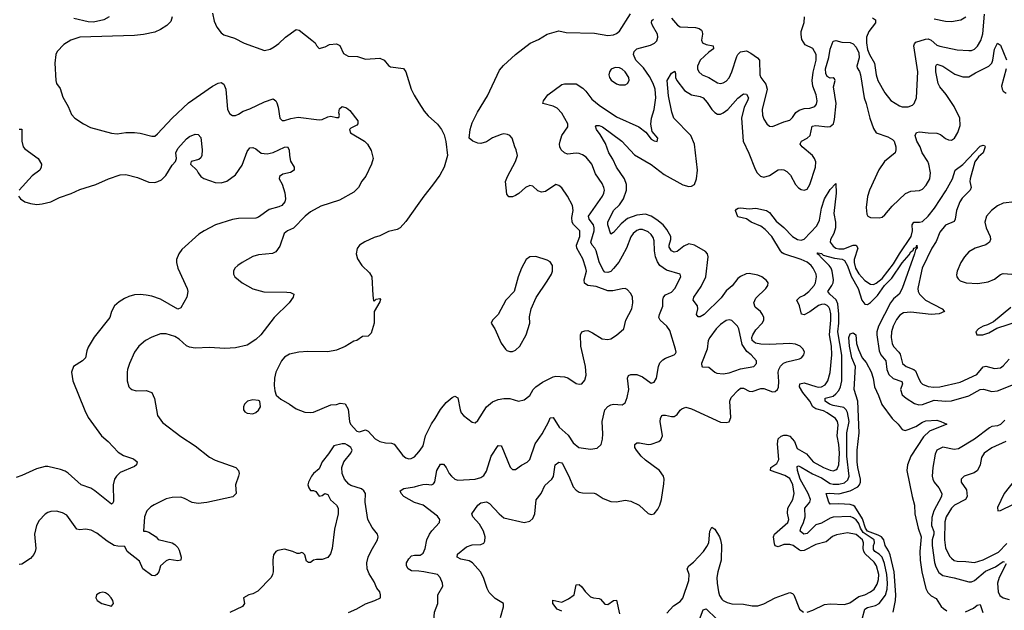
# Model space of a CAD drawing. Header units: inches. Extents: x 1843162 to 1959474, y 907081 to 1016326.
# Tile 484 of 656: x 1917234 to 1924057, y 985123 to 989211. Entities that reach past the tile are written whole.
import ezdxf

# ---------------------------------------------------------------- set-up
doc = ezdxf.new("R2010")
doc.units = ezdxf.units.IN
doc.header["$MEASUREMENT"] = 0
doc.layers.add('B9918', color=7, linetype='Continuous')
doc.layers.add('B9928', color=7, linetype='Continuous')

msp = doc.modelspace()

# ---------------------------------------------------------------- linework, layer by layer
at = {"layer": 'B9918', "color": 5}
for points, elevation in [([(1918291.3, 989230), (1918281, 989199), (1918253.4, 989170), (1918210, 989142.7), (1918170, 989125.3), (1918092.2, 989107.8), (1918030, 989101.9), (1917650, 989090.6), (1917587.7, 989070), (1917541, 989039), (1917493, 988990), (1917484.2, 988970), (1917478.5, 988910), (1917484.4, 988790), (1917490.5, 988770), (1917514.6, 988734.6), (1917533.7, 988673.7), (1917570.3, 988610.3), (1917593.5, 988553.5), (1917617.3, 988530), (1917677.3, 988490), (1917725.1, 988465.1), (1917870, 988425.7), (1917910, 988420.3), (1917970, 988428.9), (1918029, 988429), (1918070, 988424.9), (1918150, 988404.9), (1918170, 988404.9), (1918190, 988420.7), (1918291.3, 988530), (1918404.6, 988635.4), (1918570, 988750.3), (1918610, 988771.7), (1918630, 988777), (1918650, 988763.8), (1918662.3, 988730), (1918675.3, 988590), (1918690, 988558.8), (1918710, 988547.7), (1918730, 988548.2), (1918750, 988555.8), (1918783.4, 988576.6), (1918830, 988594), (1918930, 988642.8), (1918990, 988662.4), (1919008.9, 988648.9), (1919016.4, 988636.4), (1919025.9, 988605.9), (1919037.6, 988530), (1919052.4, 988512.4), (1919070, 988512), (1919112.7, 988527.3), (1919164.5, 988535.5), (1919310, 988517.6), (1919330, 988519.1), (1919370, 988539.1), (1919390, 988542.9), (1919430, 988533.4), (1919445.6, 988534.4), (1919450.6, 988549.4), (1919445.9, 988565.9), (1919450, 988594.3), (1919470, 988610.1), (1919499.6, 988599.6), (1919522.8, 988582.8), (1919577.1, 988510), (1919577, 988490), (1919570, 988479.8), (1919530, 988460.5), (1919519.5, 988450), (1919527.4, 988427.4), (1919622.8, 988370), (1919644.9, 988350), (1919670, 988304.7), (1919683.8, 988250), (1919673, 988210), (1919631.9, 988128.1), (1919606.1, 988093.9), (1919583, 988050), (1919550, 988017.6), (1919450, 987961.7), (1919321, 987919), (1919250, 987880.4), (1919213.1, 987850), (1919131.8, 987768.2), (1919090.7, 987750), (1919066.4, 987730), (1919036.7, 987643.3), (1919010, 987603.5), (1918987, 987593), (1918890, 987582.9), (1918850, 987571.6), (1918776, 987530), (1918746, 987510), (1918726, 987490), (1918716, 987470), (1918716, 987450), (1918726, 987430), (1918776, 987390), (1918850, 987348.2), (1918925.9, 987325.9), (1919085.5, 987325.5), (1919110, 987321.6), (1919133.4, 987310), (1919130.4, 987290), (1919101.3, 987250), (1918997.6, 987150), (1918905.2, 987030), (1918870, 986996), (1918810, 986956.8), (1918730, 986939.4), (1918655.3, 986935.3), (1918550, 986941.3), (1918450, 986938), (1918410, 986944.2), (1918390, 986953.6), (1918340.1, 987000.1), (1918310, 987017.6), (1918250, 987036.9), (1918210, 987035.6), (1918150, 987014), (1918107.3, 986990), (1918060.5, 986950), (1918030.3, 986909.7), (1917994.9, 986830), (1917980.5, 986790), (1917978, 986770), (1917979.1, 986710), (1917990.5, 986670.5), (1917999.1, 986659.1), (1918010.5, 986650.5), (1918042, 986642), (1918110, 986644.9), (1918150, 986630.8), (1918167.9, 986587.9), (1918188.2, 986470), (1918223.4, 986423.4), (1918350, 986325.5), (1918450, 986260.4), (1918550, 986183.7), (1918590, 986162), (1918731.9, 986111.9), (1918751, 986090), (1918754.8, 986070), (1918750.8, 986050), (1918730.7, 985990), (1918733.4, 985930), (1918712, 985908), (1918530, 985868.2), (1918470, 985863), (1918430, 985869.6), (1918377.5, 985897.5), (1918350, 985906.3), (1918290, 985903.9), (1918250, 985894), (1918166.6, 985853.4), (1918142.3, 985837.7), (1918115.6, 985810), (1918099.1, 985770), (1918091.3, 985671.3), (1918108.7, 985671.3), (1918130, 985663.8), (1918180.7, 985630), (1918193.4, 985613.4), (1918290, 985590.7), (1918310, 985578.8), (1918330, 985557.3), (1918339, 985539), (1918352.2, 985490), (1918350, 985469), (1918330, 985464.5), (1918270, 985473.6), (1918250, 985465.6), (1918210.5, 985430), (1918199.5, 985390), (1918185.5, 985370), (1918170, 985362.3), (1918150, 985363.1), (1918088.3, 985410), (1918063.8, 985463.8), (1917978.4, 985530), (1917964, 985564), (1917914.4, 985565.6), (1917890, 985570.9), (1917840.7, 985600.7), (1917770, 985655.6), (1917730, 985677.2), (1917690, 985684), (1917650, 985678.7), (1917630, 985685.1), (1917560.5, 985780.5), (1917530, 985798), (1917490, 985807.8), (1917450, 985807.6), (1917430, 985799.6), (1917410, 985787.3), (1917370, 985743.7), (1917352, 985710), (1917336.5, 985650), (1917347, 985550), (1917342.6, 985530), (1917332.3, 985507.7), (1917310, 985482), (1917250, 985442.9), (1917230, 985440.7)], 540), ([(1917854.8, 989230), (1917817.3, 989210), (1917745.9, 989194.1), (1917710, 989196.1), (1917610, 989218.8)], 520), ([(1918570, 989256), (1918581.2, 989201.2), (1918599.6, 989159.6), (1918630, 989120.7), (1918650, 989104.9), (1918723.4, 989083.4), (1918790, 989047.3), (1918930, 988997.3), (1918970, 989007.7), (1918997.7, 989022.3), (1919030, 989044.9), (1919077.2, 989090), (1919150, 989144), (1919170, 989139.1), (1919258.8, 989070), (1919281, 989050), (1919290, 989032), (1919310, 989012), (1919350, 989024), (1919381, 989039), (1919430, 989042.8), (1919452.7, 989032.7), (1919477.8, 988977.8), (1919510, 988959), (1919576.2, 988956.2), (1919630, 988937.4), (1919730, 988945.5), (1919760.7, 988930), (1919790, 988893.4), (1919804.6, 988884.6), (1919893.4, 988873.4), (1919910.6, 988850), (1919946, 988730), (1919967.5, 988687.5), (1920000, 988635.5)], 560), ([(1917230, 988453.1), (1917250, 988453), (1917250.2, 988370.2), (1917259.5, 988330), (1917270, 988317.1), (1917362, 988250), (1917385.5, 988210), (1917383, 988190), (1917373, 988170), (1917322, 988130), (1917230.8, 988030)], 520), ([(1917226, 987990), (1917241, 987970), (1917270.8, 987950), (1917310, 987938.3), (1917352.5, 987932.5), (1917390, 987935.2), (1917450, 987949.3), (1917510, 987978.9), (1917590, 988007.5), (1917650, 988035.8), (1917761.2, 988070), (1917850, 988108.7), (1917930, 988136.9), (1917970, 988138.3), (1918050, 988119.6), (1918130, 988086.7), (1918170, 988084.7), (1918192, 988090), (1918216.6, 988103.4), (1918247.3, 988132.7), (1918290, 988204), (1918313, 988230), (1918321.6, 988250), (1918315.8, 988290), (1918330, 988318.5), (1918390, 988386.2), (1918410, 988401.8), (1918450, 988418), (1918470, 988416.3), (1918490, 988396), (1918499.6, 988310), (1918497.5, 988270), (1918490, 988255.1), (1918476.1, 988243.9), (1918423.7, 988230), (1918417.7, 988210), (1918462, 988170), (1918470.3, 988150), (1918490, 988125.7), (1918510, 988111.8), (1918590, 988082.8), (1918630, 988082.6), (1918670, 988094), (1918730, 988138), (1918775.8, 988204.2), (1918810, 988299.1), (1918830, 988323), (1918850, 988326), (1918870, 988317.1), (1918907.5, 988287.5), (1918950, 988281.8), (1918990, 988291.2), (1919070, 988328.5), (1919090, 988330.4), (1919101.3, 988310), (1919103.2, 988270), (1919111.2, 988231.2), (1919135.5, 988190), (1919137.3, 988170), (1919110, 988154), (1919058, 988142), (1919034.4, 988125.6), (1919033.4, 988110), (1919053.1, 988073.1), (1919072.5, 988012.5), (1919076.9, 987970), (1919072.3, 987950), (1919050, 987923.8), (1919030, 987914.4), (1918962.7, 987897.3), (1918890, 987843.5), (1918870, 987835.8), (1918750, 987834.8), (1918710, 987828), (1918590.4, 987790), (1918512.2, 987750), (1918474.9, 987725.1), (1918359, 987621), (1918337.5, 987590), (1918320.7, 987550), (1918320.6, 987530), (1918331, 987490), (1918394.7, 987350), (1918399.3, 987330), (1918392.4, 987290), (1918350, 987217.4), (1918330, 987207.8), (1918210, 987275.8), (1918150, 987296.5), (1918110, 987304.8), (1918070, 987309.7), (1918030, 987306.6), (1917990, 987295.6), (1917960.2, 987279.8), (1917922.6, 987257.4), (1917890.2, 987229.7), (1917870.4, 987190), (1917858.9, 987150), (1917750, 987013.6), (1917710, 986944.5), (1917699.5, 986919.5), (1917690, 986869.5), (1917670, 986849.6), (1917607.7, 986810), (1917594.4, 986770), (1917603.1, 986710), (1917684.7, 986504.7), (1917710, 986456.4), (1917801.3, 986330), (1917846.4, 986290), (1917916.2, 986216.2), (1917953, 986193), (1918022.8, 986170), (1918047.3, 986150), (1918044.9, 986130), (1918030, 986118.4), (1917930, 986075.4), (1917904.9, 986050), (1917892.4, 986030), (1917882.7, 985990), (1917885.2, 985874.8), (1917878.4, 985861.6), (1917870, 985858), (1917756, 985950), (1917727, 985967), (1917660.9, 985990), (1917570, 986071.5), (1917550, 986085.6), (1917517.7, 986097.7), (1917430, 986117.6), (1917410, 986117.6), (1917350, 986101.6), (1917250, 986055.6), (1917210, 986042.9)], 520), ([(1920000, 987941.9), (1919910, 987814.5), (1919870, 987769.6), (1919850, 987758.7), (1919790, 987744.2), (1919730, 987714.7), (1919690, 987702.4), (1919626.1, 987673.9), (1919589, 987651), (1919571.9, 987628.1), (1919566, 987590), (1919575.1, 987555.1), (1919605.5, 987510), (1919658.3, 987458.3), (1919675.5, 987430), (1919681.1, 987301.1), (1919687.1, 987267.1), (1919690, 987262), (1919704.7, 987275.3), (1919730, 987282), (1919733.4, 987273.4), (1919730, 987258), (1919690.7, 987190), (1919690.3, 987109.7), (1919670, 987042), (1919650, 987019), (1919610, 987018), (1919570.5, 986989.5), (1919550, 986985.2), (1919490.3, 986949.7), (1919430, 986922.9), (1919370, 986911.8), (1919230, 986915.1), (1919169.6, 986909.6), (1919105.1, 986894.9), (1919070, 986874), (1919048.2, 986850), (1919010.4, 986770), (1919000.5, 986730), (1918998, 986678), (1919002, 986642), (1919011.1, 986611.1), (1919044.5, 986584.5), (1919104.7, 986550), (1919150, 986517.3), (1919210, 986494), (1919250, 986490.8), (1919270, 986494.8), (1919390, 986544), (1919430, 986547.3), (1919455.3, 986555.3), (1919490, 986551.3), (1919510, 986514), (1919518.8, 986430), (1919526, 986410), (1919570, 986362), (1919590, 986358), (1919630, 986371), (1919650, 986362.8), (1919697.3, 986310), (1919730, 986290.5), (1919770, 986282.4), (1919810, 986280.4), (1919830, 986273), (1919890, 986193.4), (1919910, 986177.1), (1919930, 986170.4), (1919947.7, 986172.3), (1919970, 986186), (1920000, 986219.3)], 560), ([(1919513.6, 985106.4), (1919570, 985132), (1919630, 985166.7), (1919695.3, 985190), (1919735.3, 985210), (1919735.3, 985230), (1919729, 985250), (1919710, 985275.3), (1919690, 985319), (1919654.9, 985374.9), (1919642.4, 985410), (1919640.5, 985450), (1919649.7, 985490.3), (1919670, 985534.8), (1919714, 985610), (1919719, 985630), (1919714, 985650), (1919676.6, 985696.6), (1919647, 985750), (1919627.3, 985870), (1919629.5, 985930), (1919619.3, 985950), (1919602.7, 985962.7), (1919530, 985986.6), (1919515.6, 985995.6), (1919485.2, 986030), (1919469.2, 986070), (1919466, 986110), (1919479.3, 986150), (1919529.2, 986210), (1919539, 986230), (1919529.1, 986249.1), (1919505.6, 986265.6), (1919490, 986274), (1919470, 986275.3), (1919410, 986262), (1919374.9, 986205.1), (1919330.6, 986150), (1919310, 986102), (1919271.3, 986070), (1919256, 986050), (1919236, 986010), (1919231.6, 985991.6), (1919238, 985970), (1919250, 985952), (1919271.3, 985951.3), (1919285.4, 985945.4), (1919310, 985912), (1919330, 985918), (1919349.3, 985930.7), (1919370, 985924.7), (1919387.5, 985887.5), (1919430, 985851.3), (1919441, 985830), (1919440.7, 985790), (1919415.2, 985684.8), (1919400.7, 985550), (1919387.5, 985512.5), (1919370, 985489.2), (1919330, 985474), (1919290, 985474), (1919270, 985469.2), (1919250, 985454), (1919234.6, 985454.6), (1919222.7, 985462.7), (1919210, 985506), (1919199, 985519), (1919190, 985522), (1919170, 985515.3), (1919156.4, 985516.4), (1919126, 985530), (1919070, 985545.2), (1919023.5, 985536.5), (1919010, 985528.7), (1918994, 985506), (1918988, 985472), (1918990.7, 985389.3), (1918986.8, 985370), (1918976, 985350), (1918885.2, 985254.8), (1918850, 985237.2), (1918822, 985230), (1918786, 985210), (1918791.3, 985170), (1918778.8, 985150), (1918690, 985107)], 560), ([(1920000, 985859.4), (1919970, 985869), (1919895.4, 985910), (1919878.3, 985930), (1919871.8, 985950), (1919895.2, 985964.8), (1919970, 985976.5), (1920000, 985985.4)], 540), ([(1920000, 985392.7), (1919950, 985396.8), (1919926.2, 985410), (1919914.5, 985430), (1919914.5, 985450), (1919930, 985478.7), (1919950, 985499.1), (1919970, 985504.7), (1920000, 985504)], 540)]:
    msp.add_lwpolyline(points, dxfattribs=dict(at, elevation=elevation))
at = {"layer": 'B9918', "color": 5, "elevation": 560}
for points in [[(1918850, 986579), (1918814, 986570), (1918791.3, 986550), (1918784.7, 986530), (1918784.7, 986510), (1918795.3, 986495.3), (1918810, 986486.8), (1918850, 986482.8), (1918870, 986491), (1918890, 986506.8), (1918904, 986530), (1918898, 986570), (1918890, 986575.3)], [(1917810, 985249), (1917790, 985244), (1917766.8, 985230), (1917761, 985210), (1917771, 985190), (1917804.7, 985170), (1917870, 985151.3), (1917884, 985170), (1917879, 985190), (1917868.7, 985210), (1917848.7, 985230), (1917830, 985244)]]:
    msp.add_lwpolyline(points, close=True, dxfattribs=at)
at = {"layer": 'B9928', "color": 5}
for points, elevation in [([(1920000, 986219.3), (1920010, 986230.4), (1920030, 986260.5), (1920047.3, 986330), (1920086.8, 986413.2), (1920113.8, 986450), (1920150, 986512.6), (1920190, 986561.3), (1920230, 986596.5), (1920250, 986603.7), (1920270, 986594), (1920286.5, 986510), (1920294.6, 986490), (1920310, 986472), (1920370, 986424.9), (1920390, 986420.5), (1920410, 986435.5), (1920468.4, 986530), (1920510, 986564.7), (1920550, 986580.7), (1920590, 986588.2), (1920630, 986587.7), (1920690, 986570.4), (1920730, 986579.5), (1920769.6, 986610), (1920791.6, 986650), (1920810, 986670.4), (1920857.6, 986702.4), (1920930, 986738.4), (1920950, 986743.8), (1921010, 986739.1), (1921032, 986732), (1921090, 986693.4), (1921110, 986686.8), (1921130, 986690.7), (1921150, 986714.8), (1921159.7, 986750), (1921156, 986810), (1921122.3, 986950), (1921119.7, 987030), (1921129.5, 987050), (1921150, 987057.6), (1921170, 987058.7), (1921204.1, 987044.1), (1921270, 987002.6), (1921310, 986996.4), (1921330, 987001.6), (1921370, 987026), (1921420.7, 987070), (1921435.4, 987130), (1921475.1, 987210), (1921483.1, 987250), (1921479.7, 987290), (1921470, 987315.1), (1921444.2, 987344.2), (1921430, 987349.7), (1921410, 987348.5), (1921345.1, 987334.9), (1921310, 987333.6), (1921230, 987363.4), (1921171.5, 987371.5), (1921147.9, 987387.9), (1921146.5, 987410), (1921161, 987470), (1921157.7, 987490), (1921136.2, 987556.2), (1921093.9, 987630), (1921092.5, 987650), (1921116.5, 987710), (1921115.2, 987750), (1921072, 987792), (1921061.7, 987810), (1921059.5, 987840.5), (1921069.8, 987890), (1921065.6, 987925.6), (1921030, 987989.4), (1920990, 988046.6), (1920970, 988063.7), (1920950, 988069.5), (1920878.3, 988021.7), (1920850, 988016.5), (1920825.4, 988025.4), (1920790, 988058.5), (1920770, 988064.2), (1920738.9, 988050), (1920692.4, 988007.6), (1920670, 987993.5), (1920650, 987984), (1920624.2, 987984.2), (1920610, 988002), (1920601.2, 988090), (1920614.3, 988125.7), (1920669.6, 988230), (1920682.9, 988270), (1920675.6, 988310), (1920664.2, 988330), (1920646.6, 988390), (1920630, 988409.3), (1920615.6, 988415.6), (1920590, 988419.6), (1920570, 988416.9), (1920510, 988393.6), (1920470, 988365.6), (1920430, 988353.6), (1920410, 988356.2), (1920375.3, 988370), (1920348.7, 988390), (1920356, 988450), (1920370, 988496), (1920407.1, 988570), (1920476.1, 988683.9), (1920559.1, 988860.9), (1920586.6, 988893.4), (1920669.8, 988970.2), (1920772.7, 989047.3), (1920830, 989074), (1920890, 989110.4), (1920970, 989133.4), (1921021.7, 989121.7), (1921218.4, 989118.4), (1921310, 989102), (1921350, 989105.7), (1921370, 989115.8), (1921390, 989130.6), (1921467.7, 989252.3)], 560), ([(1920000, 985985.4), (1920026.7, 985993.3), (1920050, 985996.6), (1920088.4, 985991.6), (1920101.7, 985998.3), (1920110, 986010.8), (1920124.8, 986090), (1920150, 986133.4), (1920170, 986134.9), (1920190, 986111.7), (1920210.1, 986070.1), (1920225.8, 986050), (1920250, 986031.3), (1920270, 986022.4), (1920390, 986031.2), (1920430, 986041.8), (1920450, 986055.6), (1920470, 986085.3), (1920501, 986190), (1920550, 986263.1), (1920570, 986261.6), (1920574.2, 986254.2), (1920633.4, 986113.4), (1920650, 986098), (1920670, 986097.1), (1920711.9, 986128.1), (1920751.9, 986148.1), (1920770, 986165.5), (1920805.3, 986274.7), (1920855.4, 986344.6), (1920901.6, 986430), (1920910, 986454), (1920930, 986457.1), (1920972.1, 986390), (1921033.8, 986333.8), (1921070, 986281.5), (1921109.5, 986249.5), (1921190, 986237.2), (1921234.9, 986245.1), (1921264.2, 986270), (1921273.9, 986306.1), (1921275.9, 986344.1), (1921269.8, 986430), (1921289.7, 986510), (1921310, 986532.7), (1921330, 986544.4), (1921350, 986548.5), (1921410, 986543.7), (1921430, 986558), (1921444.4, 986595.6), (1921454.4, 986650), (1921445.1, 986730), (1921452.8, 986747.2), (1921470, 986755.3), (1921510, 986754.2), (1921550, 986738.5), (1921610, 986695.5), (1921630, 986700.7), (1921646, 986730), (1921659.8, 986810), (1921670, 986835.5), (1921690, 986856.4), (1921710, 986868.4), (1921769.4, 986890.6), (1921779.5, 986900.5), (1921782.7, 986910), (1921779.6, 986930), (1921738.3, 987058.3), (1921719.1, 987090), (1921672.9, 987130), (1921663.9, 987150), (1921666.9, 987170), (1921691.9, 987228.1), (1921690.5, 987270), (1921694.4, 987290), (1921710, 987306.4), (1921750, 987324.1), (1921775.1, 987350), (1921815.6, 987430), (1921810, 987448.7), (1921716, 987476), (1921670, 987508.7), (1921654, 987534), (1921640.5, 987570), (1921633.1, 987610), (1921630, 987679), (1921622.7, 987702.7), (1921610, 987723.5), (1921590, 987742.4), (1921550, 987758.2), (1921530, 987758.5), (1921510, 987752.5), (1921484.2, 987730), (1921470, 987708), (1921439.5, 987630), (1921410, 987573.5), (1921386.6, 987533.4), (1921350, 987488.7), (1921330, 987468.9), (1921310, 987459.8), (1921290, 987463.5), (1921276.8, 987476.8), (1921250, 987534.3), (1921230, 987611.2), (1921220.2, 987630), (1921200.3, 987650), (1921192.7, 987670), (1921215.7, 987750), (1921215.4, 987770), (1921209.4, 987790), (1921180.2, 987830), (1921176.5, 987850), (1921272.9, 987990), (1921282.4, 988010), (1921285.6, 988030), (1921281.4, 988050), (1921270, 988077.6), (1921223.5, 988143.5), (1921198.7, 988210), (1921158.8, 988258.8), (1921135.1, 988275.1), (1921110, 988285.3), (1921090, 988287.4), (1921030, 988279.9), (1921008.4, 988288.4), (1920985.7, 988310), (1920976, 988330), (1920974, 988350), (1920978.8, 988370), (1920990.7, 988410), (1921031.9, 988470), (1921031.7, 988490), (1920990, 988563.5), (1920957.8, 988597.8), (1920930, 988612), (1920859, 988630), (1920864.5, 988650), (1920894.7, 988690), (1920990, 988762), (1921010, 988767.9), (1921090, 988767.6), (1921136.7, 988736.7), (1921156.9, 988716.9), (1921199.6, 988659.6), (1921250, 988618.9), (1921370, 988537.6), (1921525.5, 988470), (1921573.2, 988433.2), (1921610, 988382.8), (1921630, 988371.3), (1921652.5, 988367.5), (1921656, 988390), (1921617, 988437), (1921607.6, 988487.6), (1921612.7, 988530), (1921631.7, 988588.3), (1921642.7, 988670), (1921637.8, 988730), (1921624.3, 988770), (1921598.4, 988818.4), (1921556.7, 988876.7), (1921503.7, 988930), (1921488.4, 988970), (1921492, 988990), (1921510.6, 989009.4), (1921604.6, 989035.4), (1921632.5, 989047.5), (1921650, 989063.8), (1921656.5, 989090), (1921653.2, 989110), (1921618.9, 989170), (1921612.1, 989190), (1921615.1, 989204.9), (1921625.5, 989214.5)], 540), ([(1921750, 989221.6), (1921792.6, 989172.6), (1921810, 989160.7), (1921916.9, 989156.9), (1921942.8, 989150), (1921958.7, 989138.7), (1921964.4, 989130), (1921966, 989110), (1921958.9, 989070), (1921966.4, 989050), (1921990, 989038.5), (1922038.8, 989030), (1922041.6, 989010), (1922010, 988986.4), (1921950.2, 988930), (1921931.1, 988890), (1921930.2, 988870), (1921940.2, 988850), (1921963.7, 988830), (1922010.1, 988810.1), (1922070, 988773.6), (1922090, 988769), (1922110, 988774.3), (1922130, 988786.3), (1922150, 988808.9), (1922170, 988850.4), (1922203.8, 988956.2), (1922210.9, 988970), (1922230, 988988.1), (1922270, 988994.5), (1922300.2, 988980.2), (1922347.2, 988947.2), (1922360.2, 988930), (1922362.6, 988830), (1922369.4, 988810), (1922403.5, 988763.5), (1922413, 988730), (1922379.7, 988590), (1922381.3, 988550), (1922390, 988523), (1922410.3, 988490.3), (1922430, 988474.9), (1922450, 988470.4), (1922530, 988504.7), (1922570, 988516), (1922590, 988534), (1922612.7, 988567.3), (1922635.8, 988584.2), (1922670, 988595.9), (1922710, 988599.3), (1922742.9, 988610), (1922754.8, 988625.2), (1922759.8, 988650), (1922753.6, 988690), (1922731.2, 988750), (1922725.6, 988790), (1922731.7, 988848.3), (1922752.5, 988930), (1922752.8, 988970), (1922730.8, 989010.8), (1922676, 989036), (1922654.5, 989074.5), (1922648.2, 989108.2), (1922649.8, 989129.8), (1922669, 989191), (1922672.1, 989230)], 540), ([(1923143.4, 989223.4), (1923164.4, 989210), (1923163.5, 989190), (1923118.7, 989130), (1923101.4, 989090), (1923101.5, 989050), (1923110, 989004.9), (1923122.8, 988970), (1923157, 988910), (1923169.5, 988829.5), (1923181.6, 988790), (1923230, 988703.8), (1923271.3, 988651.3), (1923330, 988614.9), (1923350, 988608.2), (1923390, 988608.4), (1923419.7, 988620.3), (1923432.3, 988630), (1923449.6, 988670.4), (1923458.8, 988850), (1923431.1, 989028.9), (1923435.3, 989044.7), (1923444.8, 989055.1), (1923510, 989076.8), (1923530, 989077.4), (1923550.1, 989070.1), (1923590, 989035.2), (1923610, 989028.1), (1923730, 989002.9), (1923810, 988997.2), (1923830, 988998.2), (1923850, 989005.8), (1923872.3, 989027.7), (1923894.1, 989065.9), (1923907.1, 989112.9), (1923919.9, 989250)], 540), ([(1923570, 989217.6), (1923650, 989200.7), (1923690, 989198), (1923756, 989210), (1923790, 989230.4)], 560), ([(1920567.1, 985072.9), (1920587, 985147), (1920586.6, 985170), (1920530, 985204.7), (1920486.4, 985246.4), (1920472.8, 985272.8), (1920448.8, 985350), (1920427.7, 985390), (1920371.4, 985450), (1920350, 985464.7), (1920290, 985476.4), (1920265.1, 985490), (1920267.6, 985510), (1920330, 985562.5), (1920370, 985575.5), (1920430, 985577.5), (1920450, 985587.6), (1920457.8, 985602.2), (1920459, 985630), (1920447.2, 985670), (1920419.4, 985719.3), (1920374.5, 985770), (1920366.9, 985790), (1920410, 985850.4), (1920430, 985865.7), (1920470, 985874), (1920490, 985862.6), (1920555.9, 985790), (1920590, 985762.3), (1920730, 985730.4), (1920770, 985740.4), (1920790, 985757.1), (1920804.2, 985790), (1920813.9, 985886.1), (1920848.2, 985930), (1920874.1, 985985.9), (1920921, 986030), (1920932.3, 986047.7), (1920945.1, 986130), (1920970, 986147), (1920990, 986144.4), (1920995.9, 986135.9), (1921040.1, 986050), (1921070, 985977.1), (1921090, 985954.4), (1921110, 985941.3), (1921135.1, 985935.1), (1921214.1, 985934.1), (1921230, 985928.4), (1921276.9, 985896.9), (1921330, 985875.8), (1921370, 985874), (1921430, 985885.3), (1921470, 985878.9), (1921526, 985850), (1921590, 985793.4), (1921610, 985785.5), (1921630, 985790.6), (1921656.4, 985823.6), (1921669.7, 985850.3), (1921681.1, 985890), (1921698, 985998), (1921699.7, 986030), (1921695.8, 986050), (1921668.3, 986090), (1921570, 986162.5), (1921540.2, 986190), (1921507.2, 986230), (1921496.4, 986250), (1921495.8, 986270), (1921510, 986280.8), (1921530, 986282.6), (1921590, 986270.2), (1921610, 986271.9), (1921662.4, 986290), (1921677.1, 986302.9), (1921688.7, 986331.3), (1921671.9, 986430), (1921674.8, 986450), (1921684.2, 986470), (1921690, 986474), (1921710, 986474.2), (1921750, 986463.5), (1921770, 986463.9), (1921790, 986477.6), (1921810, 986508.5), (1921821.8, 986518.2), (1921850, 986527.6), (1921890, 986517.7), (1922090, 986426), (1922130, 986421.6), (1922150, 986427.3), (1922162.7, 986457.3), (1922155.8, 986570), (1922165.2, 986594.8), (1922213.5, 986646.5), (1922230, 986659.8), (1922250, 986659.8), (1922290, 986639.8), (1922310, 986636.8), (1922370, 986657.5), (1922390, 986657.3), (1922450, 986634), (1922470, 986637.2), (1922485.1, 986650), (1922491.9, 986668.1), (1922494.6, 986705.4), (1922490.5, 986770), (1922494.7, 986790), (1922506.6, 986813.4), (1922527.3, 986832.7), (1922550, 986842.9), (1922637.7, 986862.3), (1922651, 986870), (1922668.7, 986890), (1922671.7, 986910), (1922662.7, 986930), (1922641.3, 986950), (1922610, 986964.5), (1922570, 986968.7), (1922430, 986962.6), (1922370, 986964.9), (1922332.8, 986972.8), (1922310.5, 986990), (1922306.9, 987010), (1922313.3, 987030), (1922336, 987064), (1922379.9, 987110), (1922389.9, 987130), (1922389.9, 987150), (1922382, 987170), (1922366.5, 987190), (1922330, 987221.5), (1922321.7, 987250), (1922335.9, 987284.1), (1922403.5, 987350), (1922418, 987370), (1922420.4, 987390), (1922410, 987406), (1922376.9, 987430), (1922350, 987442.9), (1922290, 987453.3), (1922268, 987452), (1922230, 987434.2), (1922210, 987419.8), (1922170.5, 987369.5), (1922130, 987334.5), (1922094.1, 987285.9), (1921976.6, 987170), (1921950, 987154.8), (1921935.1, 987155.1), (1921924.6, 987170), (1921933, 987210), (1921931.5, 987230), (1921900.5, 987270), (1921906.4, 987290), (1921956.3, 987363.7), (1921988.1, 987431.9), (1922003.8, 987570), (1921999.2, 987590), (1921987.2, 987607.2), (1921910, 987650.3), (1921870, 987659), (1921835.8, 987644.2), (1921790, 987605.3), (1921770, 987601.3), (1921751, 987610), (1921735.5, 987635.5), (1921735.4, 987650), (1921747.3, 987690), (1921745.9, 987710), (1921719.2, 987759.2), (1921693.1, 987790), (1921650, 987825), (1921610, 987850.9), (1921570, 987864.2), (1921510, 987858.7), (1921445.3, 987834.7), (1921402.8, 987797.2), (1921350, 987737.2), (1921330, 987725.1), (1921310.7, 987790), (1921309.8, 987810), (1921349.2, 987890.8), (1921391.2, 987930), (1921418.6, 987970), (1921439.4, 988030), (1921439.1, 988070), (1921424.5, 988110), (1921370.5, 988190), (1921344.4, 988244.4), (1921315.5, 988290), (1921294, 988354), (1921256.6, 988416.6), (1921231, 988450), (1921225.2, 988474.8), (1921230, 988478.7), (1921250, 988478.4), (1921272.9, 988470), (1921405.8, 988370), (1921495.6, 988275.6), (1921610, 988207.7), (1921699.8, 988139.8), (1921830, 988068.2), (1921870, 988057.3), (1921890, 988058.9), (1921909.5, 988070), (1921924.1, 988110), (1921929.9, 988170), (1921909.9, 988350), (1921884.1, 988410), (1921767.6, 988530), (1921752.6, 988570), (1921730, 988682.7), (1921721.8, 988790), (1921750, 988840.5), (1921773.5, 988853.5), (1921779.2, 988839.2), (1921779.6, 988810), (1921787.6, 988790), (1921841.5, 988721.5), (1921890, 988690.2), (1921950, 988678.7), (1921970, 988669.4), (1921998.5, 988638.5), (1922030.1, 988590), (1922050, 988568.7), (1922070, 988557.7), (1922090, 988557.2), (1922110, 988565.9), (1922140.5, 988590), (1922210, 988666.5), (1922250, 988697.3), (1922270, 988695.6), (1922283.5, 988670), (1922278.1, 988650), (1922255.2, 988604.8), (1922235.2, 988530), (1922246.8, 988370), (1922287, 988287), (1922330, 988175.5), (1922344.9, 988150), (1922368.4, 988128.4), (1922390, 988121.3), (1922430, 988133), (1922489.4, 988170.6), (1922510, 988174.1), (1922530, 988171.2), (1922550, 988160.7), (1922575.3, 988135.3), (1922610, 988070.3), (1922630, 988046), (1922650, 988034.6), (1922670, 988030.3), (1922690, 988038), (1922710, 988070.4), (1922748.5, 988190), (1922750, 988228), (1922742.3, 988250), (1922728, 988270), (1922655.3, 988330), (1922643.5, 988350), (1922644.8, 988355.2), (1922652.4, 988370), (1922690, 988390.8), (1922710.6, 988409.4), (1922726.5, 988473.5), (1922750, 988479), (1922831.7, 988468.3), (1922850, 988471), (1922872.8, 988490), (1922881.2, 988518.8), (1922892.7, 988630), (1922874.5, 988745.5), (1922884.8, 988790), (1922880.4, 988800.4), (1922870, 988807.8), (1922850, 988806.6), (1922830, 988816.6), (1922819.2, 988839.2), (1922819, 988870), (1922841.3, 988950), (1922850, 989006), (1922870, 989062), (1922890, 989067.3), (1922930, 989055.8), (1922990, 989051.8), (1923010, 989044), (1923030, 989020.2), (1923050, 988981.5), (1923052.1, 988947.9), (1923034.8, 988890), (1923036.8, 988876.8), (1923052.6, 988852.6), (1923060.1, 988830), (1923085.5, 988670), (1923099.8, 988630), (1923124.4, 988530), (1923150, 988457.6), (1923170, 988428.4), (1923250, 988400.7), (1923282.1, 988382.1), (1923293.8, 988370), (1923305.4, 988330), (1923306.2, 988310), (1923299.7, 988290), (1923227.1, 988230), (1923188.5, 988171.5), (1923123.5, 988030), (1923110, 987986), (1923099, 987910), (1923104.2, 987864.2), (1923111.8, 987851.8), (1923130, 987841.2), (1923190, 987838.5), (1923210, 987843.1), (1923230, 987860.3), (1923279.9, 987920.1), (1923372.2, 988007.8), (1923410, 988025), (1923470, 988027.6), (1923490, 988036.8), (1923515.5, 988064.5), (1923540.4, 988110), (1923546.3, 988150), (1923533.7, 988210), (1923526.5, 988230), (1923488.6, 988288.6), (1923473.2, 988330), (1923451.5, 988370), (1923439.9, 988410), (1923447.7, 988430), (1923470, 988435.4), (1923530, 988426.5), (1923590, 988425.5), (1923615.4, 988415.4), (1923650, 988389.3), (1923670, 988379.7), (1923690, 988377.3), (1923712.1, 988390), (1923735.9, 988430), (1923750, 988478), (1923748.3, 988530), (1923710, 988610.8), (1923653.2, 988693.2), (1923610, 988746.8), (1923598.9, 988770), (1923581.9, 988850), (1923582, 988890), (1923590, 988903.1), (1923630, 988888.3), (1923713.9, 988833.9), (1923770, 988814.3), (1923810, 988815.8), (1923856.3, 988843.7), (1923950, 988889), (1923970, 988909.4), (1923977.8, 988930), (1923990, 989007.3), (1924010, 989048.2), (1924030, 989034), (1924073.1, 988933.1)], 520), ([(1924068.7, 988870), (1924038.4, 988750), (1924041.3, 988730), (1924050, 988716.1), (1924070, 988703.2)], 520), ([(1920000, 988635.5), (1920036.7, 988576.7), (1920065.1, 988545.1), (1920130, 988486.8), (1920157.3, 988450), (1920174.6, 988414.6), (1920188.3, 988368.3), (1920199.1, 988270), (1920175.8, 988190), (1920144.7, 988135.3), (1920095.6, 988064.4), (1920034, 987990), (1920000, 987941.9)], 560), ([(1922690, 985108.8), (1922730, 985123.6), (1922810, 985163.2), (1922850, 985167.6), (1922950, 985163.5), (1922986.5, 985173.5), (1923050, 985219), (1923090, 985230.7), (1923130, 985250.7), (1923155.2, 985270), (1923176.4, 985303.6), (1923184.6, 985335.4), (1923186.9, 985370), (1923171.5, 985430), (1923154.9, 985454.9), (1923092.3, 985512.3), (1923082.5, 985530), (1923078.2, 985550), (1923081, 985590), (1923074.4, 985610), (1923030, 985647), (1922970, 985658.3), (1922894.8, 985645.2), (1922867, 985633), (1922823.5, 985596.5), (1922750, 985578.8), (1922670, 985536.4), (1922650, 985534.7), (1922638.7, 985538.7), (1922594.5, 985570), (1922570, 985578.5), (1922530, 985578.6), (1922490, 985563), (1922470, 985568.9), (1922463.7, 985583.7), (1922456.7, 985630), (1922463.6, 985650), (1922557.7, 985730), (1922564.3, 985750), (1922555.8, 985795.8), (1922558.1, 985830), (1922590.5, 985890), (1922600.6, 985930), (1922592.5, 985990), (1922570, 986034.3), (1922536, 986056), (1922436.5, 986090), (1922439.5, 986110), (1922481.2, 986138.8), (1922494, 986166), (1922485.9, 986274.1), (1922490.8, 986309.2), (1922510, 986327), (1922530, 986334.5), (1922550, 986335.7), (1922570, 986327.1), (1922602.2, 986290), (1922622.6, 986242.6), (1922686.3, 986206.3), (1922731.8, 986150), (1922804.9, 986110), (1922850, 986091.8), (1922871.3, 986088.7), (1922890, 986094), (1922898.2, 986101.8), (1922909.9, 986130), (1922915.9, 986210), (1922910.7, 986270.7), (1922898.6, 986330), (1922905.4, 986405.4), (1922901, 986430), (1922886.9, 986450), (1922829.8, 986490), (1922803.1, 986503.1), (1922750, 986518.1), (1922730.2, 986530.2), (1922709.2, 986570), (1922661.8, 986630), (1922637.9, 986670), (1922639.4, 986690), (1922670, 986696.7), (1922750, 986670.9), (1922770, 986666.5), (1922790, 986668.3), (1922816.5, 986683.5), (1922834.8, 986710), (1922850.6, 986769.4), (1922861.9, 986890), (1922859.1, 986950), (1922845.9, 987030), (1922854.8, 987130), (1922854, 987174), (1922847.7, 987207.7), (1922840.4, 987220.4), (1922830, 987233.1), (1922810, 987240.6), (1922790, 987239.9), (1922770, 987232.5), (1922710, 987188.7), (1922670, 987168.7), (1922651.7, 987171.7), (1922638.7, 987230), (1922618.2, 987270), (1922640.3, 987290), (1922670, 987305), (1922703.6, 987330), (1922738.5, 987370), (1922749.4, 987390), (1922755.7, 987430), (1922752.7, 987450), (1922733.4, 987490), (1922717.9, 987510), (1922690, 987532.5), (1922650, 987551), (1922530, 987589.4), (1922518.1, 987598.1), (1922506.6, 987610), (1922445.5, 987710), (1922399, 987759), (1922370, 987782), (1922303.7, 987810), (1922270, 987832), (1922210, 987847), (1922194.3, 987890), (1922200.5, 987899.5), (1922213.1, 987906.9), (1922230, 987909.2), (1922290, 987901.6), (1922334.2, 987905.8), (1922410, 987889.5), (1922430, 987876.6), (1922475.8, 987815.8), (1922530, 987771.6), (1922590, 987710.2), (1922624.9, 987690), (1922650, 987685.6), (1922670, 987692.6), (1922757, 987783), (1922775.9, 987824.1), (1922790, 987907), (1922810, 987970.1), (1922850, 988035.9), (1922890, 988077.3), (1922892.5, 988010), (1922876.3, 987870), (1922887.9, 987810), (1922887.2, 987770), (1922875.1, 987730), (1922853.2, 987690), (1922850.7, 987670), (1922870, 987642.7), (1922889.3, 987630), (1922910, 987623.8), (1922945.6, 987625.6), (1923009.5, 987650.5), (1923030.2, 987650), (1923042.4, 987630), (1923016.2, 987550), (1923016, 987530), (1923026.1, 987490), (1923050, 987451.8), (1923090, 987405.3), (1923130, 987379.2), (1923150, 987378.2), (1923170, 987386.1), (1923210, 987419.9), (1923290, 987520.3), (1923329.8, 987590.2), (1923411.3, 987710), (1923421.8, 987750), (1923419.3, 987790), (1923429.8, 987810), (1923470, 987808.8), (1923490, 987814.5), (1923530, 987850.9), (1923573.2, 987906.8), (1923652.8, 988027.2), (1923698.7, 988110), (1923715.3, 988170), (1923770, 988208.1), (1923890, 988335.3), (1923910, 988343.1), (1923919.2, 988339.2), (1923925.3, 988330), (1923910.3, 988290), (1923878.4, 988261.6), (1923853.3, 988226.7), (1923820.5, 988110), (1923818.8, 988090), (1923827.1, 988050), (1923821.3, 988030), (1923764.9, 987975.1), (1923749.4, 987950.6), (1923726.4, 987890), (1923717.1, 987830), (1923710, 987814.5), (1923650, 987789.3), (1923610, 987740.2), (1923584.1, 987675.9), (1923555.7, 987630), (1923488.3, 987490), (1923483.1, 987470), (1923458, 987350), (1923460.1, 987330), (1923469.5, 987310), (1923510.2, 987270), (1923625.2, 987210), (1923643.1, 987190), (1923604.5, 987175.5), (1923550.4, 987169.6), (1923410, 987186.4), (1923359, 987181), (1923333.8, 987166.2), (1923310, 987136.1), (1923286.5, 987090), (1923275, 987050), (1923271.9, 987010), (1923279.5, 986970), (1923289, 986949), (1923326.9, 986910), (1923335.2, 986895.2), (1923351, 986831), (1923376.1, 986810), (1923430.5, 986790.5), (1923441.3, 986781.3), (1923463.7, 986723.7), (1923479.2, 986699.2), (1923490, 986687.8), (1923530, 986672.2), (1923567.5, 986667.5), (1923610, 986669.1), (1923750, 986700.9), (1923865.6, 986754.4), (1923910, 986807), (1923930, 986811.4), (1923990, 986797), (1924030, 986801.4), (1924050, 986814), (1924090, 986861.6)], 480), ([(1924130, 987948.9), (1924050, 987940.5), (1924010, 987923.4), (1923967.1, 987890), (1923933, 987850), (1923922.6, 987810), (1923932.3, 987770), (1923958.9, 987710), (1923961.3, 987690), (1923953.3, 987670), (1923930, 987652.8), (1923855.3, 987630), (1923810, 987603.1), (1923780.7, 987570), (1923755, 987530), (1923730.2, 987470), (1923725.4, 987445.4), (1923727.4, 987430), (1923736.2, 987416.2), (1923750, 987404), (1923792, 987390), (1923874.6, 987385.4), (1923944.3, 987395.7), (1923990, 987415.1), (1924030, 987446.9), (1924050, 987454.4), (1924110, 987449.6)], 520), ([(1923073.5, 985070), (1923089.9, 985130.1), (1923110, 985142.7), (1923164.6, 985155.4), (1923190.7, 985169.3), (1923232.7, 985227.3), (1923245, 985270), (1923247.4, 985310), (1923243.5, 985370), (1923226.5, 985446.5), (1923210, 985491.4), (1923190.6, 985510.6), (1923159.2, 985530), (1923150, 985543.8), (1923150.3, 985570), (1923157.1, 985590), (1923154.4, 985610), (1923080, 985660), (1923061.3, 985690), (1923050, 985722.5), (1923030, 985748.4), (1923010, 985763.4), (1922990, 985771.1), (1922870, 985767.1), (1922850, 985761.1), (1922790, 985726.1), (1922750, 985714.4), (1922690, 985653.2), (1922668.7, 985648.7), (1922643.4, 985670), (1922645.9, 985690), (1922665.3, 985730), (1922676.9, 985770), (1922675.9, 985830), (1922709.1, 985870), (1922712.9, 985890), (1922698.9, 985930), (1922642.8, 986030), (1922623.9, 986090), (1922622.7, 986117.3), (1922630, 986123.6), (1922650, 986114.1), (1922727.5, 986067.5), (1922790, 986040.3), (1922850, 986001.4), (1922870, 985995.5), (1922910, 985995.1), (1922950, 986005.7), (1922973.8, 986026.1), (1922981.7, 986050), (1922965.9, 986190), (1922966.8, 986350), (1922981.5, 986430), (1922971.1, 986491.1), (1922961.6, 986510), (1922946, 986526), (1922870, 986541), (1922846.1, 986550), (1922814.6, 986570), (1922815.6, 986590), (1922870, 986605.6), (1922890, 986620.6), (1922910, 986645), (1922920.9, 986670), (1922930.7, 986710), (1922930.3, 986889.7), (1922904.1, 987050), (1922910.7, 987110), (1922911.3, 987171.3), (1922904, 987244), (1922891.2, 987271.2), (1922848.1, 987310), (1922834, 987330), (1922862.4, 987370), (1922871.1, 987390), (1922873.2, 987410), (1922863.6, 987470), (1922856.8, 987490), (1922843, 987510), (1922782.3, 987570), (1922779.1, 987579.1), (1922759.6, 987590), (1922764.1, 987595.9), (1922790, 987591.4), (1922801.2, 987581.2), (1922880.6, 987560.6), (1922932.6, 987552.6), (1922950, 987544.6), (1922970, 987507.8), (1922995.3, 987435.3), (1923043.7, 987350), (1923070, 987268.9), (1923090, 987240.7), (1923110, 987239.7), (1923130, 987253.6), (1923178.3, 987301.7), (1923226.4, 987370), (1923277.3, 987422.7), (1923350, 987527), (1923397.9, 987582.1), (1923410, 987604.4), (1923424.5, 987615.5), (1923430, 987630.2), (1923446.5, 987633.5), (1923450.5, 987650), (1923452.3, 987630), (1923442, 987618), (1923435.5, 987590), (1923348.7, 987350), (1923328.5, 987311.5), (1923290, 987279.5), (1923268.1, 987250), (1923185.3, 987090), (1923174.1, 987050), (1923173.1, 987030), (1923190, 986918), (1923202.3, 986890), (1923235.7, 986850), (1923242.5, 986790), (1923255.7, 986755.7), (1923286, 986726), (1923346, 986706), (1923350.8, 986690), (1923338.5, 986650), (1923350, 986614.4), (1923378, 986590), (1923433.9, 986553.9), (1923465.7, 986545.7), (1923490, 986546.7), (1923570, 986577.7), (1923650, 986569.7), (1923690, 986573.1), (1923810, 986606.4), (1923890.8, 986650.8), (1923913.2, 986653.2), (1923970, 986636.8), (1924010, 986640.7), (1924133.3, 986690)], 460), ([(1924101.6, 987218.4), (1923981.2, 987118.8), (1923941.1, 987098.9), (1923910, 987089.6), (1923877.1, 987070), (1923859.1, 987050), (1923866, 987030), (1923869.1, 987029.1), (1923908, 987030), (1923950, 987043.1), (1924005.6, 987074.4), (1924170, 987129.2)], 520), ([(1923285.9, 985110), (1923304.1, 985190), (1923306.1, 985230), (1923292.7, 985390), (1923266.9, 985506.9), (1923254.6, 985534.6), (1923230.8, 985570), (1923221, 985610), (1923205.7, 985630), (1923183.5, 985643.5), (1923110, 985670.8), (1923096.1, 985690), (1923075.1, 985755.1), (1923020.2, 985840.2), (1923010, 985848.8), (1922990, 985854.9), (1922910, 985859.9), (1922850, 985857.4), (1922840.2, 985870), (1922823, 985930), (1922846.5, 985933.5), (1922910, 985928.4), (1922989.5, 985950.5), (1923041.9, 985978.1), (1923053.7, 985990), (1923059.9, 986010), (1923059.7, 986030), (1923041.5, 986110), (1923037.2, 986150), (1923037.4, 986230), (1923051.6, 986351.6), (1923041.3, 986570), (1923017.3, 986650), (1923025.2, 986810), (1923000.9, 986870), (1922983.1, 986950), (1922979.7, 987010), (1922990, 987037.3), (1923010, 987043), (1923028.3, 987028.3), (1923033.6, 986970), (1923047.5, 986927.5), (1923072.7, 986870), (1923099, 986838.9), (1923133.9, 986773.9), (1923147.1, 986730), (1923156.8, 986670), (1923185.6, 986610), (1923207.4, 986547.4), (1923280.6, 986450), (1923322.3, 986410), (1923350, 986374.2), (1923370, 986366.4), (1923390, 986373.1), (1923444.7, 986395.3), (1923490, 986424.6), (1923513.4, 986433.4), (1923590, 986438), (1923618, 986430), (1923658, 986410), (1923538.5, 986361.5), (1923496.9, 986323.1), (1923410.2, 986190), (1923385.4, 986130), (1923380.6, 986090), (1923418, 985910), (1923435.2, 985850), (1923436.1, 985790), (1923461, 985690), (1923481.2, 985630), (1923471.7, 985530), (1923474.1, 985470), (1923485.9, 985390), (1923514.3, 985274.3), (1923526, 985246), (1923550, 985222.6), (1923585.4, 985205.4), (1923619.3, 985150), (1923634.6, 985134.6), (1923659.8, 985119.8)], 440), ([(1924061, 986439), (1924030, 986408.8), (1924010, 986398.5), (1923970, 986395), (1923953.7, 986386.3), (1923850, 986307.2), (1923738.6, 986241.4), (1923710, 986234.9), (1923630, 986250.7), (1923588.7, 986230), (1923577.2, 986202.8), (1923561.4, 986110), (1923557.4, 986050), (1923561, 986030), (1923571.8, 986010), (1923603.2, 985970), (1923624.2, 985930), (1923620.7, 985910), (1923568, 985812), (1923554.4, 985765.6), (1923553.4, 985710), (1923568.6, 985668.6), (1923568.3, 985650), (1923558.2, 985610), (1923557.8, 985570), (1923574, 985454), (1923582.5, 985422.5), (1923603.3, 985383.3), (1923630, 985362.5), (1923710, 985347.5), (1923810, 985318.9), (1923830, 985318.5), (1923850, 985329.2), (1923926, 985394.1), (1923996.5, 985423.5), (1924050, 985459.8), (1924058.6, 985458.6)], 460), ([(1924068.4, 986290), (1923970, 986246.9), (1923917.8, 986210), (1923899.5, 986180.5), (1923890, 986129.5), (1923870.7, 986089.3), (1923847, 986073), (1923778, 986050), (1923757, 986030), (1923758, 986010), (1923795.8, 985955.8), (1923799.8, 985910), (1923788.2, 985890), (1923712.6, 985850), (1923690.1, 985830), (1923654.9, 985770), (1923645.1, 985734.9), (1923642, 985610), (1923650, 985555.5), (1923677.9, 985497.9), (1923690, 985482.3), (1923710, 985468.2), (1923730, 985462.5), (1923790, 985461.5), (1923850, 985453), (1923910, 985471.6), (1924016, 985524), (1924074.5, 985585.5)], 480), ([(1924134.8, 986030), (1924056.3, 985930), (1924010, 985833.2), (1924011.1, 985811.1), (1924030, 985813), (1924210, 985901.3)], 520), ([(1920000, 985504), (1920010, 985503.7), (1920030, 985518), (1920044.5, 985550), (1920056.4, 985610), (1920074.5, 985650), (1920090, 985673.7), (1920143.6, 985730), (1920145.1, 985750), (1920130, 985774.5), (1920030, 985849.8), (1920000, 985859.4)], 540), ([(1921717.6, 985102.4), (1921765.5, 985154.5), (1921810, 985183.7), (1921830, 985205.5), (1921871.6, 985330), (1921872.8, 985370), (1921859.8, 985410), (1921870.9, 985430), (1921904.1, 985455.9), (1921973.3, 985530), (1921996.8, 985563.2), (1922008.7, 985590), (1922016.9, 985670), (1922030, 985698), (1922050, 985683.8), (1922082.9, 985630), (1922091.5, 985610), (1922096.6, 985576.6), (1922095, 985470), (1922071.6, 985388.4), (1922065.4, 985350), (1922066.6, 985310), (1922076.1, 985250), (1922084.5, 985224.5), (1922100, 985200), (1922110, 985189.3), (1922135.6, 985175.6), (1922170, 985168.1), (1922250, 985166.1), (1922310, 985154.3), (1922350, 985153.9), (1922390, 985168.1), (1922470, 985209.5), (1922570, 985244.9), (1922590, 985238.9), (1922597.7, 985230), (1922638, 985130), (1922666, 985110)], 480), ([(1924070, 985445.1), (1924021.5, 985350), (1924009.3, 985310), (1924015, 985250), (1924025.8, 985225.8), (1924048.7, 985210), (1924090, 985197.6)], 460), ([(1920000, 984915), (1920010, 984915.8), (1920030, 984921.5), (1920046.6, 984933.4), (1920072.2, 984967.8), (1920104.6, 985050), (1920109.8, 985110), (1920130.7, 985170), (1920132.8, 985230), (1920167, 985290), (1920165.1, 985310), (1920148.2, 985350), (1920130, 985369.7), (1920034, 985390), (1920000, 985392.7)], 540), ([(1920990, 985116), (1920959, 985130), (1920929.2, 985170), (1920927.7, 985192.3), (1920990, 985178.4), (1921037.9, 985202.1), (1921075.4, 985230), (1921090, 985299.3), (1921110, 985302), (1921130, 985285.2), (1921152.8, 985252.8), (1921190, 985216.6), (1921210, 985208.1), (1921250, 985205.2), (1921260, 985200), (1921290, 985164.1), (1921310, 985161.7), (1921350, 985190.3), (1921370, 985192.7), (1921390, 985098.4)], 480), ([(1921932.7, 985030), (1921970, 985126.4), (1921990, 985131.7), (1922063.7, 985063.7)], 460), ([(1923788.4, 985111.6), (1923843, 985137), (1923870, 985158.9), (1923890, 985163), (1923908.5, 985108.5)], 440)]:
    msp.add_lwpolyline(points, dxfattribs=dict(at, elevation=elevation))
for points, elevation in [([(1921361, 988879), (1921332.7, 988867.2), (1921321.1, 988850), (1921317, 988830), (1921322, 988810), (1921332.8, 988792.8), (1921370, 988766.7), (1921390, 988759.5), (1921430, 988759.3), (1921446, 988770), (1921456.9, 988790), (1921456.3, 988810), (1921429.7, 988850), (1921410, 988868.2), (1921390, 988877.6)], 560), ([(1920810, 987572.7), (1920770, 987569.2), (1920742.8, 987550), (1920710.8, 987490), (1920687.3, 987430), (1920661, 987330), (1920602.8, 987270), (1920550.7, 987170), (1920510.8, 987130), (1920501, 987110), (1920526.8, 987070), (1920570, 986971.3), (1920601, 986930), (1920610, 986921), (1920630, 986914.8), (1920650, 986914.8), (1920670, 986924), (1920699.3, 986950), (1920743.7, 987030), (1920769.6, 987110), (1920767, 987153), (1920779.3, 987210), (1920812.5, 987287.5), (1920890, 987401), (1920919.3, 987450), (1920926, 987470), (1920925.2, 987510), (1920910, 987534), (1920890, 987545.2)], 580), ([(1922150, 987132.6), (1922130, 987128.2), (1922090, 987100.5), (1922061.1, 987070), (1922016.3, 987010), (1922004.9, 986990), (1921997.3, 986930), (1921958, 986830), (1921962, 986810), (1921966.8, 986806.8), (1922010, 986804.7), (1922050, 986770.8), (1922064.7, 986764.7), (1922110, 986758.7), (1922150, 986766.5), (1922230, 986794.7), (1922322, 986810), (1922340.9, 986830), (1922340.9, 986850), (1922303.5, 986890), (1922273.7, 986913.7), (1922241.5, 986961.5), (1922216.4, 987070), (1922207.6, 987090), (1922170, 987127.6)], 540)]:
    msp.add_lwpolyline(points, close=True, dxfattribs=dict(at, elevation=elevation))

doc.saveas('drawing.dxf')
